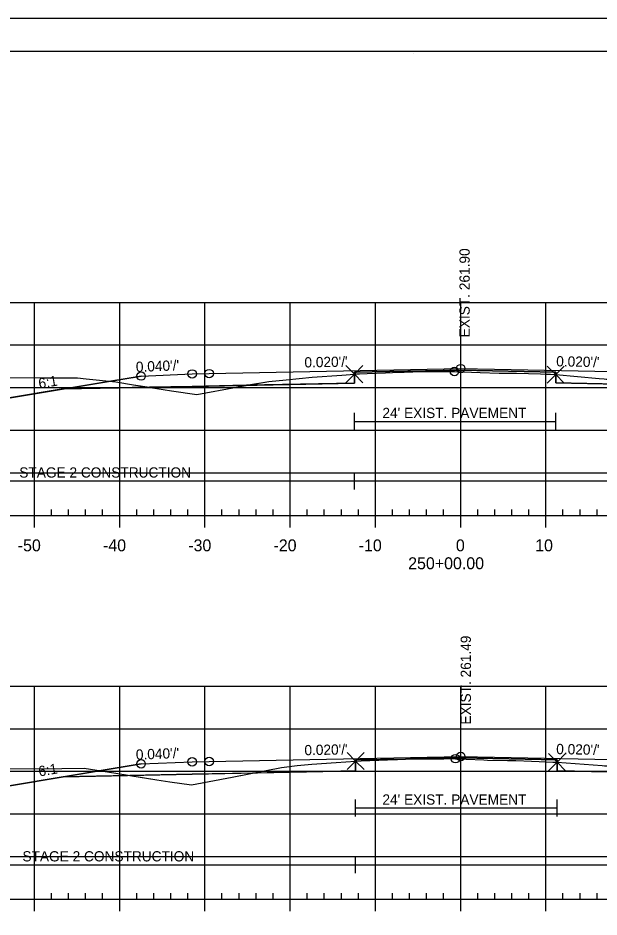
# Model space of a CAD drawing. Extents: x 1365647 to 1367999, y 387113 to 400173.
# Drawn here: x 1365842.2 to 1365910.3, y 393667.4 to 393772.9 of the extents above; entities that cross this region are included whole.
import ezdxf

# ---------------------------------------------------------------- set-up
doc = ezdxf.new("R2010")
doc.units = 0
for name, color, linetype in [('R_Alt Surface', 7, 'Continuous'), ('R_Axis', 7, 'Continuous'), ('R_Axis Annot', 7, 'Continuous'), ('R_Border', 7, 'Continuous'), ('R_Contours', 7, 'Continuous'), ('R_Exist Surface', 7, 'Continuous'), ('R_Fin Surface', 7, 'Continuous'), ('R_Fin Surface Annot', 7, 'Continuous'), ('R_Grid', 7, 'Continuous'), ('R_No Plot', 7, 'Continuous'), ('R_Proposed Const Limits', 7, 'Continuous'), ('R_Water', 7, 'Continuous'), ('R_Xsect Elev', 7, 'Continuous')]:
    doc.layers.add(name, color=color, linetype=linetype)

msp = doc.modelspace()

# ---------------------------------------------------------------- linework, layer by layer
at = {"layer": 'R_Alt Surface'}
for points in [[(1365847.47, 393729.36), (1365862.59, 393729.66), (1365881.62, 393730.04), (1365881.62, 393731.33), (1365894.09, 393731.58), (1365905.24, 393731.35), (1365905.24, 393730.07), (1365925.59, 393729.66), (1365940.72, 393729.36)], [(1365847.47, 393683.87), (1365862.59, 393684.18), (1365881.76, 393684.56), (1365881.76, 393685.85), (1365894.09, 393686.09), (1365905.4, 393685.87), (1365905.4, 393684.58), (1365925.59, 393684.18), (1365940.72, 393683.87)]]:
    msp.add_lwpolyline(points, dxfattribs=at)
at = {"layer": 'R_Axis'}
for p, q in [((1365846.09, 393714.52), (1365846.09, 393715.22)), ((1365848.09, 393714.52), (1365848.09, 393715.22)), ((1365850.09, 393714.52), (1365850.09, 393715.22)), ((1365852.09, 393714.52), (1365852.09, 393715.22)), ((1365856.09, 393714.52), (1365856.09, 393715.22)), ((1365858.09, 393714.52), (1365858.09, 393715.22)), ((1365860.09, 393714.52), (1365860.09, 393715.22)), ((1365862.09, 393714.52), (1365862.09, 393715.22)), ((1365866.09, 393714.52), (1365866.09, 393715.22)), ((1365868.09, 393714.52), (1365868.09, 393715.22)), ((1365870.09, 393714.52), (1365870.09, 393715.22)), ((1365872.09, 393714.52), (1365872.09, 393715.22)), ((1365876.09, 393714.52), (1365876.09, 393715.22)), ((1365878.09, 393714.52), (1365878.09, 393715.22)), ((1365880.09, 393714.52), (1365880.09, 393715.22)), ((1365882.09, 393714.52), (1365882.09, 393715.22)), ((1365886.09, 393714.52), (1365886.09, 393715.22)), ((1365888.09, 393714.52), (1365888.09, 393715.22)), ((1365890.09, 393714.52), (1365890.09, 393715.22)), ((1365892.09, 393714.52), (1365892.09, 393715.22)), ((1365896.09, 393714.52), (1365896.09, 393715.22)), ((1365898.09, 393714.52), (1365898.09, 393715.22)), ((1365900.09, 393714.52), (1365900.09, 393715.22)), ((1365902.09, 393714.52), (1365902.09, 393715.22)), ((1365906.09, 393714.52), (1365906.09, 393715.22)), ((1365908.09, 393714.52), (1365908.09, 393715.22)), ((1365910.09, 393714.52), (1365910.09, 393715.22)), ((1365749.09, 393714.52), (1366039.09, 393714.52)), ((1365844.09, 393713.12), (1365844.09, 393714.52)), ((1365854.09, 393713.12), (1365854.09, 393714.52)), ((1365864.09, 393713.12), (1365864.09, 393714.52)), ((1365874.09, 393713.12), (1365874.09, 393714.52)), ((1365884.09, 393713.12), (1365884.09, 393714.52)), ((1365894.09, 393713.12), (1365894.09, 393714.52)), ((1365904.09, 393713.12), (1365904.09, 393714.52)), ((1365846.09, 393669.52), (1365846.09, 393670.22)), ((1365848.09, 393669.52), (1365848.09, 393670.22)), ((1365850.09, 393669.52), (1365850.09, 393670.22)), ((1365852.09, 393669.52), (1365852.09, 393670.22)), ((1365856.09, 393669.52), (1365856.09, 393670.22)), ((1365858.09, 393669.52), (1365858.09, 393670.22)), ((1365860.09, 393669.52), (1365860.09, 393670.22)), ((1365862.09, 393669.52), (1365862.09, 393670.22)), ((1365866.09, 393669.52), (1365866.09, 393670.22)), ((1365868.09, 393669.52), (1365868.09, 393670.22)), ((1365870.09, 393669.52), (1365870.09, 393670.22)), ((1365872.09, 393669.52), (1365872.09, 393670.22)), ((1365876.09, 393669.52), (1365876.09, 393670.22)), ((1365878.09, 393669.52), (1365878.09, 393670.22)), ((1365880.09, 393669.52), (1365880.09, 393670.22)), ((1365882.09, 393669.52), (1365882.09, 393670.22)), ((1365886.09, 393669.52), (1365886.09, 393670.22)), ((1365888.09, 393669.52), (1365888.09, 393670.22)), ((1365890.09, 393669.52), (1365890.09, 393670.22)), ((1365892.09, 393669.52), (1365892.09, 393670.22)), ((1365896.09, 393669.52), (1365896.09, 393670.22)), ((1365898.09, 393669.52), (1365898.09, 393670.22)), ((1365900.09, 393669.52), (1365900.09, 393670.22)), ((1365902.09, 393669.52), (1365902.09, 393670.22)), ((1365906.09, 393669.52), (1365906.09, 393670.22)), ((1365908.09, 393669.52), (1365908.09, 393670.22)), ((1365910.09, 393669.52), (1365910.09, 393670.22)), ((1365749.09, 393669.52), (1366039.09, 393669.52)), ((1365844.09, 393668.12), (1365844.09, 393669.52)), ((1365854.09, 393668.12), (1365854.09, 393669.52)), ((1365864.09, 393668.12), (1365864.09, 393669.52)), ((1365874.09, 393668.12), (1365874.09, 393669.52)), ((1365884.09, 393668.12), (1365884.09, 393669.52)), ((1365894.09, 393668.12), (1365894.09, 393669.52)), ((1365904.09, 393668.12), (1365904.09, 393669.52))]:
    msp.add_line(p, q, dxfattribs=at)
at = {"layer": 'R_Border'}
for p, q in [((1365736.09, 393768.98), (1366052.27, 393768.98)), ((1365888.61, 393768.72), (1365888.61, 393768.72)), ((1365888.61, 393768.72), (1365888.61, 393768.72))]:
    msp.add_line(p, q, dxfattribs=at)
at = {"layer": 'R_Contours'}
for points in [[(1365824.41, 393730.61), (1365827.7, 393730.76), (1365831.76, 393730.87), (1365834.6, 393731.01), (1365835.11, 393731.07), (1365836.62, 393730.93), (1365839.16, 393730.7), (1365844.97, 393730.67), (1365849.12, 393730.65), (1365850.15, 393730.55), (1365853.63, 393730.19), (1365855.71, 393729.85), (1365857.59, 393729.56), (1365847.47, 393729.36), (1365834.59, 393727.21)], [(1365868.96, 393729.79), (1365871.6, 393730.25), (1365873.6, 393730.45), (1365876.66, 393730.76), (1365880.14, 393731), (1365881.62, 393731.1), (1365881.62, 393730.04)], [(1365881.62, 393731.1), (1365881.92, 393731.12), (1365882.24, 393731.14), (1365883.11, 393731.16), (1365885.29, 393731.24), (1365886.08, 393731.28), (1365887.48, 393731.35), (1365888.49, 393731.38), (1365891.05, 393731.41), (1365892.13, 393731.42), (1365893.03, 393731.43), (1365893.19, 393731.43), (1365893.35, 393731.42), (1365896.39, 393731.29), (1365898.6, 393731.23), (1365899.76, 393731.23), (1365900.62, 393731.21), (1365903.44, 393731.12), (1365904.16, 393731.09), (1365904.64, 393731.08), (1365905.24, 393731.04), (1365905.24, 393731.35), (1365894.09, 393731.58), (1365881.62, 393731.33)], [(1365905.24, 393731.04), (1365910.34, 393730.6), (1365910.93, 393730.55), (1365911.17, 393730.52), (1365911.3, 393730.51), (1365911.65, 393730.5), (1365914, 393730.37), (1365915.93, 393729.89), (1365916.11, 393729.85), (1365905.24, 393730.07)], [(1365857.59, 393729.56), (1365859.2, 393729.31), (1365860.18, 393729.15), (1365863.15, 393728.73), (1365867.78, 393729.58), (1365868.96, 393729.79), (1365862.59, 393729.66)], [(1365869.68, 393684.32), (1365873.07, 393684.98), (1365874.92, 393685.2), (1365876.63, 393685.35), (1365879.47, 393685.56), (1365881.76, 393685.72), (1365881.76, 393684.56)], [(1365881.76, 393685.72), (1365881.79, 393685.72), (1365882.4, 393685.74), (1365885.52, 393685.86), (1365886.01, 393685.9), (1365886.69, 393685.91), (1365887.63, 393685.96), (1365881.76, 393685.85)], [(1365887.63, 393685.96), (1365887.66, 393685.97), (1365887.79, 393685.97)], [(1365887.79, 393685.97), (1365888.09, 393685.97), (1365888.52, 393685.97), (1365892.12, 393686), (1365892.8, 393686.03), (1365893.05, 393686.01), (1365893.49, 393686), (1365893.88, 393686), (1365894.74, 393685.96), (1365896.81, 393685.85), (1365897.24, 393685.83), (1365899.6, 393685.79), (1365900.58, 393685.77), (1365902.38, 393685.7), (1365903.31, 393685.66), (1365904.92, 393685.6), (1365905.35, 393685.59), (1365905.4, 393685.59), (1365905.4, 393685.87), (1365894.09, 393686.09)], [(1365905.4, 393685.59), (1365910.7, 393685.2), (1365910.96, 393685.18), (1365911.15, 393685.17), (1365911.26, 393685.15), (1365911.43, 393685.13), (1365914.18, 393684.73), (1365915.49, 393684.38), (1365905.4, 393684.58)], [(1365825.58, 393684.73), (1365828.53, 393684.86), (1365831.91, 393685), (1365833.45, 393684.97), (1365834.4, 393685), (1365836.08, 393684.92), (1365839.59, 393684.79), (1365847.29, 393684.86), (1365849.93, 393684.88), (1365853.62, 393684.29), (1365855.28, 393684.03), (1365847.47, 393683.87), (1365834.59, 393681.73)], [(1365855.28, 393684.03), (1365858.46, 393683.53), (1365859.98, 393683.29), (1365862.5, 393682.94), (1365867.3, 393683.85), (1365869.68, 393684.32), (1365862.59, 393684.18)]]:
    msp.add_lwpolyline(points, close=True, dxfattribs=at)
at = {"layer": 'R_Exist Surface'}
for points in [[(1365839.16, 393730.7), (1365844.97, 393730.67), (1365849.12, 393730.65), (1365850.15, 393730.55), (1365853.63, 393730.19), (1365855.71, 393729.85), (1365859.2, 393729.31), (1365860.18, 393729.15), (1365863.15, 393728.73), (1365867.78, 393729.58), (1365871.6, 393730.25), (1365873.6, 393730.45), (1365876.66, 393730.76), (1365880.14, 393731), (1365881.62, 393731.1), (1365881.92, 393731.12), (1365882.24, 393731.14), (1365883.11, 393731.16), (1365885.29, 393731.24), (1365886.08, 393731.28), (1365887.48, 393731.35), (1365888.49, 393731.38), (1365891.05, 393731.41), (1365892.13, 393731.42), (1365893.03, 393731.43), (1365893.19, 393731.43), (1365893.35, 393731.42), (1365896.39, 393731.29), (1365898.6, 393731.23), (1365899.76, 393731.23), (1365900.62, 393731.21), (1365903.44, 393731.12), (1365904.16, 393731.09), (1365904.64, 393731.08), (1365905.24, 393731.04), (1365910.34, 393730.6)], [(1365839.59, 393684.79), (1365847.29, 393684.86), (1365849.93, 393684.88), (1365853.62, 393684.29), (1365858.46, 393683.53), (1365859.98, 393683.29), (1365862.5, 393682.94), (1365867.3, 393683.85), (1365873.07, 393684.98), (1365874.92, 393685.2), (1365876.63, 393685.35), (1365879.47, 393685.56), (1365881.76, 393685.72), (1365881.79, 393685.72), (1365882.4, 393685.74), (1365885.52, 393685.86), (1365886.01, 393685.9), (1365886.69, 393685.91), (1365887.66, 393685.97), (1365888.09, 393685.97), (1365888.52, 393685.97), (1365892.12, 393686), (1365892.8, 393686.03), (1365893.05, 393686.01), (1365893.49, 393686), (1365893.88, 393686), (1365894.74, 393685.96), (1365896.81, 393685.85), (1365897.24, 393685.83), (1365899.6, 393685.79), (1365900.58, 393685.77), (1365902.38, 393685.7), (1365903.31, 393685.66), (1365904.92, 393685.6), (1365905.35, 393685.59), (1365905.4, 393685.59), (1365910.7, 393685.2)]]:
    msp.add_lwpolyline(points, dxfattribs=at)
at = {"layer": 'R_Fin Surface'}
for points in [[(1365824.41, 393730.61), (1365834.59, 393727.21), (1365852.3, 393730.16), (1365856.59, 393730.88), (1365862.59, 393731.12), (1365864.59, 393731.16), (1365894.09, 393731.75), (1365923.59, 393731.16), (1365925.59, 393731.12), (1365931.59, 393730.88), (1365935.89, 393730.16), (1365953.59, 393727.21), (1365960.52, 393729.52)], [(1365824.41, 393730.61), (1365834.59, 393727.21), (1365847.47, 393729.36), (1365856.59, 393730.88), (1365862.59, 393731.12), (1365864.59, 393731.16), (1365894.09, 393731.75), (1365923.59, 393731.16), (1365925.59, 393731.12), (1365931.59, 393730.88), (1365940.72, 393729.36), (1365953.59, 393727.21), (1365960.52, 393729.52)], [(1365856.59, 393730.88), (1365862.59, 393731.12), (1365864.59, 393731.16), (1365894.09, 393731.75), (1365923.59, 393731.16), (1365925.59, 393731.12), (1365931.59, 393730.88)], [(1365825.58, 393684.73), (1365834.59, 393681.73), (1365852.3, 393684.68), (1365856.59, 393685.39), (1365862.59, 393685.63), (1365864.59, 393685.67), (1365894.09, 393686.26), (1365923.59, 393685.67), (1365925.59, 393685.63), (1365931.59, 393685.39), (1365935.89, 393684.68), (1365953.59, 393681.73), (1365958.58, 393683.39)], [(1365825.58, 393684.73), (1365834.59, 393681.73), (1365847.47, 393683.87), (1365856.59, 393685.39), (1365862.59, 393685.63), (1365864.59, 393685.67), (1365894.09, 393686.26), (1365923.59, 393685.67), (1365925.59, 393685.63), (1365931.59, 393685.39), (1365940.72, 393683.87), (1365953.59, 393681.73), (1365958.58, 393683.39)], [(1365856.59, 393685.39), (1365862.59, 393685.63), (1365864.59, 393685.67), (1365894.09, 393686.26), (1365923.59, 393685.67), (1365925.59, 393685.63), (1365931.59, 393685.39)]]:
    msp.add_lwpolyline(points, dxfattribs=at)
at = {"layer": 'R_Grid'}
for p, q in [((1365749.09, 393739.52), (1366039.09, 393739.52)), ((1365844.09, 393714.52), (1365844.09, 393739.52)), ((1365854.09, 393714.52), (1365854.09, 393739.52)), ((1365864.09, 393714.52), (1365864.09, 393739.52)), ((1365874.09, 393714.52), (1365874.09, 393739.52)), ((1365884.09, 393714.52), (1365884.09, 393739.52)), ((1365894.09, 393714.52), (1365894.09, 393739.52)), ((1365904.09, 393714.52), (1365904.09, 393739.52)), ((1365749.09, 393734.52), (1366039.09, 393734.52)), ((1365749.09, 393729.52), (1366039.09, 393729.52)), ((1365749.09, 393724.52), (1366039.09, 393724.52)), ((1365749.09, 393719.52), (1366039.09, 393719.52)), ((1365749.09, 393714.52), (1366039.09, 393714.52)), ((1365749.09, 393694.52), (1366039.09, 393694.52)), ((1365844.09, 393669.52), (1365844.09, 393694.52)), ((1365854.09, 393669.52), (1365854.09, 393694.52)), ((1365864.09, 393669.52), (1365864.09, 393694.52)), ((1365874.09, 393669.52), (1365874.09, 393694.52)), ((1365884.09, 393669.52), (1365884.09, 393694.52)), ((1365894.09, 393669.52), (1365894.09, 393694.52)), ((1365904.09, 393669.52), (1365904.09, 393694.52)), ((1365749.09, 393689.52), (1366039.09, 393689.52)), ((1365749.09, 393684.52), (1366039.09, 393684.52)), ((1365749.09, 393679.52), (1366039.09, 393679.52)), ((1365749.09, 393674.52), (1366039.09, 393674.52)), ((1365749.09, 393669.52), (1366039.09, 393669.52))]:
    msp.add_line(p, q, dxfattribs=at)
at = {"layer": 'R_No Plot'}
msp.add_line((1365723.69, 393772.87), (1366057.03, 393772.87), dxfattribs=at)
msp.add_lwpolyline([(1365723.69, 393772.87), (1366057.03, 393772.87), (1366057.03, 393559.54), (1365723.69, 393559.54)], close=True, dxfattribs=at)
for points in [[(1365881.62, 393731.1), (1365880.62, 393732.1), (1365881.62, 393731.1), (1365880.62, 393730.1), (1365881.62, 393731.1), (1365882.62, 393730.1), (1365881.62, 393731.1), (1365882.62, 393732.1)], [(1365905.24, 393731.04), (1365904.24, 393732.04), (1365905.24, 393731.04), (1365904.24, 393730.04), (1365905.24, 393731.04), (1365906.24, 393730.04), (1365905.24, 393731.04), (1365906.24, 393732.04)], [(1365881.76, 393685.72), (1365880.76, 393686.72), (1365881.76, 393685.72), (1365880.76, 393684.72), (1365881.76, 393685.72), (1365882.76, 393684.72), (1365881.76, 393685.72), (1365882.76, 393686.72)], [(1365905.4, 393685.59), (1365904.4, 393686.59), (1365905.4, 393685.59), (1365904.4, 393684.59), (1365905.4, 393685.59), (1365906.4, 393684.59), (1365905.4, 393685.59), (1365906.4, 393686.59)]]:
    msp.add_lwpolyline(points, dxfattribs=at)
for centre in [(1365893.35, 393731.42), (1365894.09, 393731.75), (1365894.09, 393731.75), (1365894.09, 393731.75), (1365894.09, 393731.75), (1365894.09, 393731.75), (1365856.59, 393730.88), (1365856.59, 393730.88), (1365856.59, 393730.88), (1365856.59, 393730.88), (1365856.59, 393730.88), (1365862.59, 393731.12), (1365862.59, 393731.12), (1365862.59, 393731.12), (1365862.59, 393731.12), (1365862.59, 393731.12), (1365864.59, 393731.16), (1365864.59, 393731.16), (1365864.59, 393731.16), (1365864.59, 393731.16), (1365864.59, 393731.16), (1365894.09, 393686.26), (1365894.09, 393686.26), (1365894.09, 393686.26), (1365894.09, 393686.26), (1365894.09, 393686.26), (1365856.59, 393685.39), (1365856.59, 393685.39), (1365856.59, 393685.39), (1365856.59, 393685.39), (1365856.59, 393685.39), (1365862.59, 393685.63), (1365862.59, 393685.63), (1365862.59, 393685.63), (1365862.59, 393685.63), (1365862.59, 393685.63), (1365864.59, 393685.67), (1365864.59, 393685.67), (1365864.59, 393685.67), (1365864.59, 393685.67), (1365864.59, 393685.67), (1365893.49, 393686)]:
    msp.add_circle(centre, 0.5, dxfattribs=at)
at = {"layer": 'R_Proposed Const Limits'}
for points in [[(1365856.59, 393730.88), (1365834.59, 393727.21), (1365824.41, 393730.61)], [(1365856.59, 393685.39), (1365834.59, 393681.73), (1365825.58, 393684.73)]]:
    msp.add_lwpolyline(points, dxfattribs=at)
at = {"layer": 'R_Water'}
for p, q in [((1365881.62, 393724.56), (1365881.62, 393726.56)), ((1365905.24, 393724.56), (1365905.24, 393726.56)), ((1365881.62, 393725.56), (1365905.24, 393725.56)), ((1365881.62, 393717.58), (1365881.62, 393719.58)), ((1365824.41, 393718.58), (1365881.62, 393718.58)), ((1365881.62, 393718.58), (1365960.37, 393718.58)), ((1365881.76, 393679.22), (1365881.76, 393681.22)), ((1365905.4, 393679.22), (1365905.4, 393681.22)), ((1365881.76, 393680.22), (1365905.4, 393680.22)), ((1365881.76, 393672.56), (1365881.76, 393674.56)), ((1365825.58, 393673.56), (1365881.76, 393673.56)), ((1365881.76, 393673.56), (1365958.58, 393673.56))]:
    msp.add_line(p, q, dxfattribs=at)

# ---------------------------------------------------------------- texts
at = {"layer": 'R_Axis Annot'}
for s, p in [('-50', (1365842.13, 393710.32)), ('-40', (1365852.13, 393710.32)), ('-30', (1365862.13, 393710.32)), ('-20', (1365872.13, 393710.32)), ('-10', (1365882.13, 393710.32)), ('0', (1365893.53, 393710.32)), ('10', (1365902.83, 393710.32)), ('250+00.00', (1365887.93, 393708.22))]:
    msp.add_text(s, height=1.4, dxfattribs=at).set_placement(p)
at = {"layer": 'R_Fin Surface Annot'}
for s, rotation, p in [("0.020'/'", 1.1458, (1365875.77, 393731.88)), ("0.020'/'", 358.8542, (1365905.29, 393732.02)), ("0.040'/'", 2.2906, (1365856.01, 393731.35)), ('6:1', 9.4623, (1365844.66, 393729.4)), ("0.020'/'", 1.1458, (1365875.77, 393686.4)), ("0.020'/'", 358.8542, (1365905.29, 393686.54)), ("0.040'/'", 2.2906, (1365856.01, 393685.87)), ('6:1', 9.4623, (1365844.66, 393683.91))]:
    msp.add_text(s, height=1.2, rotation=rotation, dxfattribs=at).set_placement(p)
at = {"layer": 'R_Water'}
for s, p in [("24' EXIST. PAVEMENT", (1365884.91, 393725.95)), ('STAGE 2 CONSTRUCTION', (1365842.31, 393718.97)), ("24' EXIST. PAVEMENT", (1365884.91, 393680.61)), ('STAGE 2 CONSTRUCTION', (1365842.68, 393673.95))]:
    msp.add_text(s, height=1.2, dxfattribs=at).set_placement(p)
at = {"layer": 'R_Xsect Elev'}
for s, p in [('EXIST. 261.90', (1365895.15, 393735.42)), ('EXIST. 261.49', (1365895.29, 393690))]:
    msp.add_text(s, height=1.2, rotation=90, dxfattribs=at).set_placement(p)

doc.saveas('drawing.dxf')
